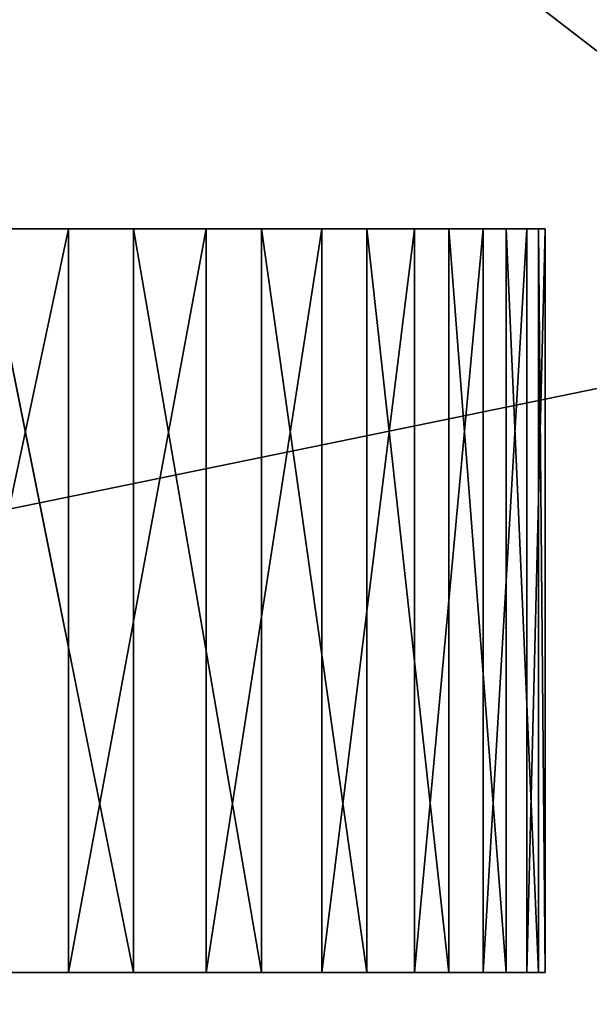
# Model space of a CAD drawing. Extents: x 0 to 180, y -180 to 1.
# Tile 487 of 656: x 97.88 to 100.17, y -146.63 to -142.66. Entities that reach past the tile are written whole.
import ezdxf

# ---------------------------------------------------------------- set-up
doc = ezdxf.new("R2010")
doc.units = 0
doc.header["$LTSCALE"] = 2.54
doc.layers.get('0').update_dxf_attribs({"color": 13, "linetype": 'CONTINUOUS'})

# ---------------------------------------------------------------- blocks, each defined once
blk = doc.blocks.new('GRUPA0_1')
at = {"color": 0}
for p, q in [((133.67719, -168.69119), (2.873063, -67.441277)), ((133.67719, -168.69119), (2.873063, -67.441277)), ((170.80241, -129.63548, 3), (31.37648, -158.28824, 3)), ((170.80241, -129.63548, 3), (31.37648, -158.28824, 3)), ((98.074097, -143.5, 676.6001), (97.435791, -143.5, 675.81354)), ((97.435791, -143.5, 675.81354), (98.336838, -143.5, 688.0224)), ((97.435791, -143.5, 675.81354), (98.336838, -143.5, 688.0224)), ((97.435791, -146.5, 675.81354), (98.074097, -143.5, 676.6001)), ((97.435791, -146.5, 675.81354), (98.074097, -143.5, 676.6001)), ((98.074097, -143.5, 676.6001), (97.435791, -143.5, 675.81354)), ((97.735367, -143.5, 688.83752), (98.336838, -143.5, 688.0224)), ((98.336838, -146.5, 688.0224), (97.735367, -143.5, 688.83752)), ((98.336838, -146.5, 688.0224), (97.735367, -143.5, 688.83752)), ((97.735367, -143.5, 688.83752), (98.336838, -143.5, 688.0224)), ((98.629555, -143.5, 677.4472), (98.074097, -143.5, 676.6001)), ((98.074097, -143.5, 676.6001), (98.336838, -143.5, 688.0224)), ((98.074097, -143.5, 676.6001), (98.336838, -143.5, 688.0224)), ((98.074097, -146.5, 676.6001), (98.629555, -143.5, 677.4472)), ((98.074097, -146.5, 676.6001), (98.629555, -143.5, 677.4472)), ((98.074097, -146.5, 676.6001), (98.074097, -143.5, 676.6001)), ((98.629555, -143.5, 677.4472), (98.074097, -143.5, 676.6001)), ((98.074097, -146.5, 676.6001), (98.074097, -143.5, 676.6001)), ((98.336838, -143.5, 688.0224), (98.629555, -143.5, 677.4472)), ((98.336838, -143.5, 688.0224), (98.85276, -143.5, 687.1507)), ((98.336838, -143.5, 688.0224), (98.629555, -143.5, 677.4472)), ((98.336838, -146.5, 688.0224), (98.336838, -143.5, 688.0224)), ((98.336838, -146.5, 688.0224), (98.336838, -143.5, 688.0224)), ((98.85276, -146.5, 687.1507), (98.336838, -143.5, 688.0224)), ((98.85276, -146.5, 687.1507), (98.336838, -143.5, 688.0224)), ((98.336838, -143.5, 688.0224), (98.85276, -143.5, 687.1507)), ((98.85276, -143.5, 687.1507), (98.629555, -143.5, 677.4472)), ((98.85276, -143.5, 687.1507), (98.629555, -143.5, 677.4472)), ((99.27784, -143.5, 686.2312), (98.629555, -143.5, 677.4472)), ((99.27784, -143.5, 686.2312), (98.629555, -143.5, 677.4472)), ((99.096466, -143.5, 678.34613), (98.629555, -143.5, 677.4472)), ((98.629555, -146.5, 677.4472), (99.096466, -143.5, 678.34613)), ((98.629555, -146.5, 677.4472), (99.096466, -143.5, 678.34613)), ((98.629555, -146.5, 677.4472), (98.629555, -143.5, 677.4472)), ((99.096466, -143.5, 678.34613), (98.629555, -143.5, 677.4472)), ((98.629555, -146.5, 677.4472), (98.629555, -143.5, 677.4472)), ((98.85276, -143.5, 687.1507), (99.27784, -143.5, 686.2312)), ((98.85276, -146.5, 687.1507), (98.85276, -143.5, 687.1507)), ((98.85276, -146.5, 687.1507), (98.85276, -143.5, 687.1507)), ((99.27784, -146.5, 686.2312), (98.85276, -143.5, 687.1507)), ((99.27784, -146.5, 686.2312), (98.85276, -143.5, 687.1507)), ((98.85276, -143.5, 687.1507), (99.27784, -143.5, 686.2312)), ((99.27784, -143.5, 686.2312), (99.096466, -143.5, 678.34613)), ((99.27784, -143.5, 686.2312), (99.096466, -143.5, 678.34613)), ((99.470032, -143.5, 679.28778), (99.096466, -143.5, 678.34613)), ((99.096466, -146.5, 678.34613), (99.470032, -143.5, 679.28778)), ((99.096466, -146.5, 678.34613), (99.470032, -143.5, 679.28778)), ((99.096466, -146.5, 678.34613), (99.096466, -143.5, 678.34613)), ((99.470032, -143.5, 679.28778), (99.096466, -143.5, 678.34613)), ((99.096466, -146.5, 678.34613), (99.096466, -143.5, 678.34613)), ((99.470032, -143.5, 679.28778), (99.27784, -143.5, 686.2312)), ((99.27784, -143.5, 686.2312), (99.746422, -143.5, 680.26233)), ((99.27784, -143.5, 686.2312), (99.746422, -143.5, 680.26233)), ((99.27784, -143.5, 686.2312), (99.607712, -143.5, 685.27344)), ((99.470032, -143.5, 679.28778), (99.27784, -143.5, 686.2312)), ((99.27784, -146.5, 686.2312), (99.27784, -143.5, 686.2312)), ((99.27784, -146.5, 686.2312), (99.27784, -143.5, 686.2312)), ((99.607712, -146.5, 685.27344), (99.27784, -143.5, 686.2312)), ((99.607712, -146.5, 685.27344), (99.27784, -143.5, 686.2312)), ((99.27784, -143.5, 686.2312), (99.607712, -143.5, 685.27344)), ((99.746422, -143.5, 680.26233), (99.470032, -143.5, 679.28778)), ((99.470032, -146.5, 679.28778), (99.746422, -143.5, 680.26233)), ((99.470032, -146.5, 679.28778), (99.746422, -143.5, 680.26233)), ((99.470032, -146.5, 679.28778), (99.470032, -143.5, 679.28778)), ((99.746422, -143.5, 680.26233), (99.470032, -143.5, 679.28778)), ((99.470032, -146.5, 679.28778), (99.470032, -143.5, 679.28778)), ((99.607712, -143.5, 685.27344), (99.746422, -143.5, 680.26233)), ((99.607712, -143.5, 685.27344), (99.839005, -143.5, 684.28717)), ((99.607712, -143.5, 685.27344), (99.746422, -143.5, 680.26233)), ((99.607712, -146.5, 685.27344), (99.607712, -143.5, 685.27344)), ((99.607712, -146.5, 685.27344), (99.607712, -143.5, 685.27344)), ((99.839005, -146.5, 684.28717), (99.607712, -143.5, 685.27344)), ((99.839005, -146.5, 684.28717), (99.607712, -143.5, 685.27344)), ((99.607712, -143.5, 685.27344), (99.839005, -143.5, 684.28717)), ((99.839005, -143.5, 684.28717), (99.746422, -143.5, 680.26233)), ((99.839005, -143.5, 684.28717), (99.746422, -143.5, 680.26233)), ((99.96933, -143.5, 683.28265), (99.746422, -143.5, 680.26233)), ((99.96933, -143.5, 683.28265), (99.746422, -143.5, 680.26233)), ((99.922798, -143.5, 681.25977), (99.746422, -143.5, 680.26233)), ((99.746422, -146.5, 680.26233), (99.922798, -143.5, 681.25977)), ((99.746422, -146.5, 680.26233), (99.922798, -143.5, 681.25977)), ((99.746422, -146.5, 680.26233), (99.746422, -143.5, 680.26233)), ((99.922798, -143.5, 681.25977), (99.746422, -143.5, 680.26233)), ((99.746422, -146.5, 680.26233), (99.746422, -143.5, 680.26233)), ((99.839005, -143.5, 684.28717), (99.96933, -143.5, 683.28265)), ((99.839005, -146.5, 684.28717), (99.839005, -143.5, 684.28717)), ((99.839005, -146.5, 684.28717), (99.839005, -143.5, 684.28717)), ((99.96933, -146.5, 683.28265), (99.839005, -143.5, 684.28717)), ((99.96933, -146.5, 683.28265), (99.839005, -143.5, 684.28717)), ((99.839005, -143.5, 684.28717), (99.96933, -143.5, 683.28265)), ((99.96933, -143.5, 683.28265), (99.922798, -143.5, 681.25977)), ((99.96933, -143.5, 683.28265), (99.922798, -143.5, 681.25977)), ((99.99736, -143.5, 682.27002), (99.922798, -143.5, 681.25977)), ((99.922798, -146.5, 681.25977), (99.99736, -143.5, 682.27002)), ((99.922798, -146.5, 681.25977), (99.99736, -143.5, 682.27002)), ((99.922798, -146.5, 681.25977), (99.922798, -143.5, 681.25977)), ((99.99736, -143.5, 682.27002), (99.922798, -143.5, 681.25977)), ((99.922798, -146.5, 681.25977), (99.922798, -143.5, 681.25977)), ((99.96933, -143.5, 683.28265), (99.99736, -143.5, 682.27002)), ((99.96933, -146.5, 683.28265), (99.96933, -143.5, 683.28265)), ((99.96933, -146.5, 683.28265), (99.96933, -143.5, 683.28265)), ((99.99736, -146.5, 682.27002), (99.96933, -143.5, 683.28265)), ((99.99736, -146.5, 682.27002), (99.96933, -143.5, 683.28265)), ((99.96933, -143.5, 683.28265), (99.99736, -143.5, 682.27002)), ((99.99736, -146.5, 682.27002), (99.99736, -143.5, 682.27002)), ((99.99736, -146.5, 682.27002), (99.99736, -143.5, 682.27002)), ((97.435791, -146.5, 675.81354), (98.336838, -146.5, 688.0224)), ((97.435791, -146.5, 675.81354), (98.336838, -146.5, 688.0224)), ((97.435791, -146.5, 675.81354), (98.074097, -146.5, 676.6001)), ((97.435791, -146.5, 675.81354), (98.074097, -146.5, 676.6001)), ((98.336838, -146.5, 688.0224), (97.735367, -146.5, 688.83752)), ((98.336838, -146.5, 688.0224), (97.735367, -146.5, 688.83752)), ((98.074097, -146.5, 676.6001), (98.336838, -146.5, 688.0224)), ((98.074097, -146.5, 676.6001), (98.336838, -146.5, 688.0224)), ((98.074097, -146.5, 676.6001), (98.629555, -146.5, 677.4472)), ((98.074097, -146.5, 676.6001), (98.629555, -146.5, 677.4472)), ((98.85276, -146.5, 687.1507), (98.336838, -146.5, 688.0224)), ((98.336838, -146.5, 688.0224), (98.629555, -146.5, 677.4472)), ((98.336838, -146.5, 688.0224), (98.629555, -146.5, 677.4472)), ((98.85276, -146.5, 687.1507), (98.336838, -146.5, 688.0224)), ((98.629555, -146.5, 677.4472), (98.85276, -146.5, 687.1507)), ((98.629555, -146.5, 677.4472), (98.85276, -146.5, 687.1507)), ((98.629555, -146.5, 677.4472), (99.27784, -146.5, 686.2312)), ((98.629555, -146.5, 677.4472), (99.27784, -146.5, 686.2312)), ((98.629555, -146.5, 677.4472), (99.096466, -146.5, 678.34613)), ((98.629555, -146.5, 677.4472), (99.096466, -146.5, 678.34613)), ((99.27784, -146.5, 686.2312), (98.85276, -146.5, 687.1507)), ((99.27784, -146.5, 686.2312), (98.85276, -146.5, 687.1507)), ((99.096466, -146.5, 678.34613), (99.27784, -146.5, 686.2312)), ((99.096466, -146.5, 678.34613), (99.27784, -146.5, 686.2312)), ((99.096466, -146.5, 678.34613), (99.470032, -146.5, 679.28778)), ((99.096466, -146.5, 678.34613), (99.470032, -146.5, 679.28778)), ((99.470032, -146.5, 679.28778), (99.27784, -146.5, 686.2312)), ((99.746422, -146.5, 680.26233), (99.27784, -146.5, 686.2312)), ((99.470032, -146.5, 679.28778), (99.27784, -146.5, 686.2312)), ((99.746422, -146.5, 680.26233), (99.27784, -146.5, 686.2312)), ((99.922798, -146.5, 681.25977), (99.27784, -146.5, 686.2312)), ((99.922798, -146.5, 681.25977), (99.27784, -146.5, 686.2312)), ((99.99736, -146.5, 682.27002), (99.27784, -146.5, 686.2312)), ((99.96933, -146.5, 683.28265), (99.27784, -146.5, 686.2312)), ((99.99736, -146.5, 682.27002), (99.27784, -146.5, 686.2312)), ((99.96933, -146.5, 683.28265), (99.27784, -146.5, 686.2312)), ((99.839005, -146.5, 684.28717), (99.27784, -146.5, 686.2312)), ((99.839005, -146.5, 684.28717), (99.27784, -146.5, 686.2312)), ((99.607712, -146.5, 685.27344), (99.27784, -146.5, 686.2312)), ((99.607712, -146.5, 685.27344), (99.27784, -146.5, 686.2312)), ((99.470032, -146.5, 679.28778), (99.746422, -146.5, 680.26233)), ((99.470032, -146.5, 679.28778), (99.746422, -146.5, 680.26233)), ((99.839005, -146.5, 684.28717), (99.607712, -146.5, 685.27344)), ((99.839005, -146.5, 684.28717), (99.607712, -146.5, 685.27344)), ((99.746422, -146.5, 680.26233), (99.922798, -146.5, 681.25977)), ((99.746422, -146.5, 680.26233), (99.922798, -146.5, 681.25977)), ((99.96933, -146.5, 683.28265), (99.839005, -146.5, 684.28717)), ((99.96933, -146.5, 683.28265), (99.839005, -146.5, 684.28717)), ((99.922798, -146.5, 681.25977), (99.99736, -146.5, 682.27002)), ((99.922798, -146.5, 681.25977), (99.99736, -146.5, 682.27002)), ((99.99736, -146.5, 682.27002), (99.96933, -146.5, 683.28265)), ((99.99736, -146.5, 682.27002), (99.96933, -146.5, 683.28265))]:
    blk.add_line(p, q, dxfattribs=at)
mesh = blk.add_polyface(dxfattribs=at)
corners = [(166.37799, -137.60677), (161.16982, -145.08954), (2.873063, -67.441277)]
mesh.append_faces([[corners[k] for k in face] for face in [(0, 1, 2)]], dxfattribs={"color": 0})
mesh = blk.add_polyface(dxfattribs=at)
corners = [(116.94269, -175.87253), (108.11687, -178.1577), (2.873063, -67.441277)]
mesh.append_faces([[corners[k] for k in face] for face in [(0, 1, 2)]], dxfattribs={"color": 0})
mesh = blk.add_polyface(dxfattribs=at)
corners = [(161.16982, -145.08954), (155.23135, -152.00702), (2.873063, -67.441277)]
mesh.append_faces([[corners[k] for k in face] for face in [(0, 1, 2)]], dxfattribs={"color": 0})
mesh = blk.add_polyface(dxfattribs=at)
corners = [(155.23135, -152.00702), (148.62352, -158.28824), (2.873063, -67.441277)]
mesh.append_faces([[corners[k] for k in face] for face in [(0, 1, 2)]], dxfattribs={"color": 0})
mesh = blk.add_polyface(dxfattribs=at)
corners = [(148.62352, -158.28824), (141.41414, -163.86871), (2.873063, -67.441277)]
mesh.append_faces([[corners[k] for k in face] for face in [(0, 1, 2)]], dxfattribs={"color": 0})
mesh = blk.add_polyface(dxfattribs=at)
corners = [(108.11687, -178.1577), (99.105156, -179.53824), (2.873063, -67.441277)]
mesh.append_faces([[corners[k] for k in face] for face in [(0, 1, 2)]], dxfattribs={"color": 0})
mesh = blk.add_polyface(dxfattribs=at)
corners = [(99.105156, -179.53824), (90, -180), (2.873063, -67.441277)]
mesh.append_faces([[corners[k] for k in face] for face in [(0, 1, 2)]], dxfattribs={"color": 0})
mesh = blk.add_polyface(dxfattribs=at)
corners = [(141.41414, -163.86871), (133.67719, -168.69119), (2.873063, -67.441277)]
mesh.append_faces([[corners[k] for k in face] for face in [(0, 1, 2)]], dxfattribs={"color": 0})
mesh = blk.add_polyface(dxfattribs=at)
corners = [(133.67719, -168.69119), (125.49203, -172.70621), (2.873063, -67.441277)]
mesh.append_faces([[corners[k] for k in face] for face in [(0, 1, 2)]], dxfattribs={"color": 0})
mesh = blk.add_polyface(dxfattribs=at)
corners = [(125.49203, -172.70621), (116.94269, -175.87253), (2.873063, -67.441277)]
mesh.append_faces([[corners[k] for k in face] for face in [(0, 1, 2)]], dxfattribs={"color": 0})
mesh = blk.add_polyface(dxfattribs=at)
corners = [(177.12694, -112.55873, 3), (13.622024, -137.60677, 3), (18.830187, -145.08954, 3)]
mesh.append_faces([[corners[k] for k in face] for face in [(0, 1, 2)]], dxfattribs={"color": 0})
mesh = blk.add_polyface(dxfattribs=at)
corners = [(177.12694, -112.55873, 3), (18.830187, -145.08954, 3), (24.76865, -152.00702, 3)]
mesh.append_faces([[corners[k] for k in face] for face in [(0, 1, 2)]], dxfattribs={"color": 0})
mesh = blk.add_polyface(dxfattribs=at)
corners = [(177.12694, -112.55873, 3), (24.76865, -152.00702, 3), (31.37648, -158.28824, 3)]
mesh.append_faces([[corners[k] for k in face] for face in [(0, 1, 2)]], dxfattribs={"color": 0})
mesh = blk.add_polyface(dxfattribs=at)
corners = [(177.12694, -112.55873, 3), (31.37648, -158.28824, 3), (174.39769, -121.25748, 3)]
mesh.append_faces([[corners[k] for k in face] for face in [(0, 1, 2)]], dxfattribs={"color": 0})
mesh = blk.add_polyface(dxfattribs=at)
corners = [(174.39769, -121.25748, 3), (31.37648, -158.28824, 3), (170.80241, -129.63548, 3)]
mesh.append_faces([[corners[k] for k in face] for face in [(0, 1, 2)]], dxfattribs={"color": 0})
mesh = blk.add_polyface(dxfattribs=at)
corners = [(170.80241, -129.63548, 3), (31.37648, -158.28824, 3), (166.37799, -137.60677, 3)]
mesh.append_faces([[corners[k] for k in face] for face in [(0, 1, 2)]], dxfattribs={"color": 0})
mesh = blk.add_polyface(dxfattribs=at)
corners = [(166.37799, -137.60677, 3), (31.37648, -158.28824, 3), (161.16982, -145.08954, 3)]
mesh.append_faces([[corners[k] for k in face] for face in [(0, 1, 2)]], dxfattribs={"color": 0})
mesh = blk.add_polyface(dxfattribs=at)
corners = [(98.336838, -143.5, 688.0224), (98.074097, -143.5, 676.6001), (97.435791, -143.5, 675.81354)]
mesh.append_faces([[corners[k] for k in face] for face in [(0, 1, 2)]], dxfattribs={"color": 0})
mesh = blk.add_polyface(dxfattribs=at)
corners = [(97.735367, -143.5, 688.83752), (98.336838, -143.5, 688.0224), (97.435791, -143.5, 675.81354)]
mesh.append_faces([[corners[k] for k in face] for face in [(0, 1, 2)]], dxfattribs={"color": 0})
mesh = blk.add_polyface(dxfattribs=at)
corners = [(98.074097, -143.5, 676.6001), (98.074097, -146.5, 676.6001), (97.435791, -146.5, 675.81354)]
mesh.append_faces([[corners[k] for k in face] for face in [(0, 1, 2)]], dxfattribs={"color": 0})
mesh = blk.add_polyface(dxfattribs=at)
corners = [(98.074097, -143.5, 676.6001), (97.435791, -146.5, 675.81354), (97.435791, -143.5, 675.81354)]
mesh.append_faces([[corners[k] for k in face] for face in [(0, 1, 2)]], dxfattribs={"color": 0})
mesh = blk.add_polyface(dxfattribs=at)
corners = [(97.735367, -143.5, 688.83752), (97.735367, -146.5, 688.83752), (98.336838, -146.5, 688.0224)]
mesh.append_faces([[corners[k] for k in face] for face in [(0, 1, 2)]], dxfattribs={"color": 0})
mesh = blk.add_polyface(dxfattribs=at)
corners = [(97.735367, -143.5, 688.83752), (98.336838, -146.5, 688.0224), (98.336838, -143.5, 688.0224)]
mesh.append_faces([[corners[k] for k in face] for face in [(0, 1, 2)]], dxfattribs={"color": 0})
mesh = blk.add_polyface(dxfattribs=at)
corners = [(98.336838, -143.5, 688.0224), (98.629555, -143.5, 677.4472), (98.074097, -143.5, 676.6001)]
mesh.append_faces([[corners[k] for k in face] for face in [(0, 1, 2)]], dxfattribs={"color": 0})
mesh = blk.add_polyface(dxfattribs=at)
corners = [(98.629555, -143.5, 677.4472), (98.629555, -146.5, 677.4472), (98.074097, -146.5, 676.6001)]
mesh.append_faces([[corners[k] for k in face] for face in [(0, 1, 2)]], dxfattribs={"color": 0})
mesh = blk.add_polyface(dxfattribs=at)
corners = [(98.629555, -143.5, 677.4472), (98.074097, -146.5, 676.6001), (98.074097, -143.5, 676.6001)]
mesh.append_faces([[corners[k] for k in face] for face in [(0, 1, 2)]], dxfattribs={"color": 0})
mesh = blk.add_polyface(dxfattribs=at)
corners = [(98.336838, -143.5, 688.0224), (98.85276, -143.5, 687.1507), (98.629555, -143.5, 677.4472)]
mesh.append_faces([[corners[k] for k in face] for face in [(0, 1, 2)]], dxfattribs={"color": 0})
mesh = blk.add_polyface(dxfattribs=at)
corners = [(98.336838, -143.5, 688.0224), (98.336838, -146.5, 688.0224), (98.85276, -146.5, 687.1507)]
mesh.append_faces([[corners[k] for k in face] for face in [(0, 1, 2)]], dxfattribs={"color": 0})
mesh = blk.add_polyface(dxfattribs=at)
corners = [(98.336838, -143.5, 688.0224), (98.85276, -146.5, 687.1507), (98.85276, -143.5, 687.1507)]
mesh.append_faces([[corners[k] for k in face] for face in [(0, 1, 2)]], dxfattribs={"color": 0})
mesh = blk.add_polyface(dxfattribs=at)
corners = [(98.85276, -143.5, 687.1507), (99.27784, -143.5, 686.2312), (98.629555, -143.5, 677.4472)]
mesh.append_faces([[corners[k] for k in face] for face in [(0, 1, 2)]], dxfattribs={"color": 0})
mesh = blk.add_polyface(dxfattribs=at)
corners = [(99.27784, -143.5, 686.2312), (99.096466, -143.5, 678.34613), (98.629555, -143.5, 677.4472)]
mesh.append_faces([[corners[k] for k in face] for face in [(0, 1, 2)]], dxfattribs={"color": 0})
mesh = blk.add_polyface(dxfattribs=at)
corners = [(99.096466, -143.5, 678.34613), (99.096466, -146.5, 678.34613), (98.629555, -146.5, 677.4472)]
mesh.append_faces([[corners[k] for k in face] for face in [(0, 1, 2)]], dxfattribs={"color": 0})
mesh = blk.add_polyface(dxfattribs=at)
corners = [(99.096466, -143.5, 678.34613), (98.629555, -146.5, 677.4472), (98.629555, -143.5, 677.4472)]
mesh.append_faces([[corners[k] for k in face] for face in [(0, 1, 2)]], dxfattribs={"color": 0})
mesh = blk.add_polyface(dxfattribs=at)
corners = [(98.85276, -143.5, 687.1507), (98.85276, -146.5, 687.1507), (99.27784, -146.5, 686.2312)]
mesh.append_faces([[corners[k] for k in face] for face in [(0, 1, 2)]], dxfattribs={"color": 0})
mesh = blk.add_polyface(dxfattribs=at)
corners = [(98.85276, -143.5, 687.1507), (99.27784, -146.5, 686.2312), (99.27784, -143.5, 686.2312)]
mesh.append_faces([[corners[k] for k in face] for face in [(0, 1, 2)]], dxfattribs={"color": 0})
mesh = blk.add_polyface(dxfattribs=at)
corners = [(99.27784, -143.5, 686.2312), (99.470032, -143.5, 679.28778), (99.096466, -143.5, 678.34613)]
mesh.append_faces([[corners[k] for k in face] for face in [(0, 1, 2)]], dxfattribs={"color": 0})
mesh = blk.add_polyface(dxfattribs=at)
corners = [(99.470032, -143.5, 679.28778), (99.470032, -146.5, 679.28778), (99.096466, -146.5, 678.34613)]
mesh.append_faces([[corners[k] for k in face] for face in [(0, 1, 2)]], dxfattribs={"color": 0})
mesh = blk.add_polyface(dxfattribs=at)
corners = [(99.470032, -143.5, 679.28778), (99.096466, -146.5, 678.34613), (99.096466, -143.5, 678.34613)]
mesh.append_faces([[corners[k] for k in face] for face in [(0, 1, 2)]], dxfattribs={"color": 0})
mesh = blk.add_polyface(dxfattribs=at)
corners = [(99.27784, -143.5, 686.2312), (99.746422, -143.5, 680.26233), (99.470032, -143.5, 679.28778)]
mesh.append_faces([[corners[k] for k in face] for face in [(0, 1, 2)]], dxfattribs={"color": 0})
mesh = blk.add_polyface(dxfattribs=at)
corners = [(99.27784, -143.5, 686.2312), (99.607712, -143.5, 685.27344), (99.746422, -143.5, 680.26233)]
mesh.append_faces([[corners[k] for k in face] for face in [(0, 1, 2)]], dxfattribs={"color": 0})
mesh = blk.add_polyface(dxfattribs=at)
corners = [(99.27784, -143.5, 686.2312), (99.27784, -146.5, 686.2312), (99.607712, -146.5, 685.27344)]
mesh.append_faces([[corners[k] for k in face] for face in [(0, 1, 2)]], dxfattribs={"color": 0})
mesh = blk.add_polyface(dxfattribs=at)
corners = [(99.27784, -143.5, 686.2312), (99.607712, -146.5, 685.27344), (99.607712, -143.5, 685.27344)]
mesh.append_faces([[corners[k] for k in face] for face in [(0, 1, 2)]], dxfattribs={"color": 0})
mesh = blk.add_polyface(dxfattribs=at)
corners = [(99.746422, -143.5, 680.26233), (99.746422, -146.5, 680.26233), (99.470032, -146.5, 679.28778)]
mesh.append_faces([[corners[k] for k in face] for face in [(0, 1, 2)]], dxfattribs={"color": 0})
mesh = blk.add_polyface(dxfattribs=at)
corners = [(99.746422, -143.5, 680.26233), (99.470032, -146.5, 679.28778), (99.470032, -143.5, 679.28778)]
mesh.append_faces([[corners[k] for k in face] for face in [(0, 1, 2)]], dxfattribs={"color": 0})
mesh = blk.add_polyface(dxfattribs=at)
corners = [(99.607712, -143.5, 685.27344), (99.839005, -143.5, 684.28717), (99.746422, -143.5, 680.26233)]
mesh.append_faces([[corners[k] for k in face] for face in [(0, 1, 2)]], dxfattribs={"color": 0})
mesh = blk.add_polyface(dxfattribs=at)
corners = [(99.607712, -143.5, 685.27344), (99.607712, -146.5, 685.27344), (99.839005, -146.5, 684.28717)]
mesh.append_faces([[corners[k] for k in face] for face in [(0, 1, 2)]], dxfattribs={"color": 0})
mesh = blk.add_polyface(dxfattribs=at)
corners = [(99.607712, -143.5, 685.27344), (99.839005, -146.5, 684.28717), (99.839005, -143.5, 684.28717)]
mesh.append_faces([[corners[k] for k in face] for face in [(0, 1, 2)]], dxfattribs={"color": 0})
mesh = blk.add_polyface(dxfattribs=at)
corners = [(99.839005, -143.5, 684.28717), (99.96933, -143.5, 683.28265), (99.746422, -143.5, 680.26233)]
mesh.append_faces([[corners[k] for k in face] for face in [(0, 1, 2)]], dxfattribs={"color": 0})
mesh = blk.add_polyface(dxfattribs=at)
corners = [(99.96933, -143.5, 683.28265), (99.922798, -143.5, 681.25977), (99.746422, -143.5, 680.26233)]
mesh.append_faces([[corners[k] for k in face] for face in [(0, 1, 2)]], dxfattribs={"color": 0})
mesh = blk.add_polyface(dxfattribs=at)
corners = [(99.922798, -143.5, 681.25977), (99.922798, -146.5, 681.25977), (99.746422, -146.5, 680.26233)]
mesh.append_faces([[corners[k] for k in face] for face in [(0, 1, 2)]], dxfattribs={"color": 0})
mesh = blk.add_polyface(dxfattribs=at)
corners = [(99.922798, -143.5, 681.25977), (99.746422, -146.5, 680.26233), (99.746422, -143.5, 680.26233)]
mesh.append_faces([[corners[k] for k in face] for face in [(0, 1, 2)]], dxfattribs={"color": 0})
mesh = blk.add_polyface(dxfattribs=at)
corners = [(99.839005, -143.5, 684.28717), (99.839005, -146.5, 684.28717), (99.96933, -146.5, 683.28265)]
mesh.append_faces([[corners[k] for k in face] for face in [(0, 1, 2)]], dxfattribs={"color": 0})
mesh = blk.add_polyface(dxfattribs=at)
corners = [(99.839005, -143.5, 684.28717), (99.96933, -146.5, 683.28265), (99.96933, -143.5, 683.28265)]
mesh.append_faces([[corners[k] for k in face] for face in [(0, 1, 2)]], dxfattribs={"color": 0})
mesh = blk.add_polyface(dxfattribs=at)
corners = [(99.96933, -143.5, 683.28265), (99.99736, -143.5, 682.27002), (99.922798, -143.5, 681.25977)]
mesh.append_faces([[corners[k] for k in face] for face in [(0, 1, 2)]], dxfattribs={"color": 0})
mesh = blk.add_polyface(dxfattribs=at)
corners = [(99.99736, -143.5, 682.27002), (99.99736, -146.5, 682.27002), (99.922798, -146.5, 681.25977)]
mesh.append_faces([[corners[k] for k in face] for face in [(0, 1, 2)]], dxfattribs={"color": 0})
mesh = blk.add_polyface(dxfattribs=at)
corners = [(99.99736, -143.5, 682.27002), (99.922798, -146.5, 681.25977), (99.922798, -143.5, 681.25977)]
mesh.append_faces([[corners[k] for k in face] for face in [(0, 1, 2)]], dxfattribs={"color": 0})
mesh = blk.add_polyface(dxfattribs=at)
corners = [(99.96933, -143.5, 683.28265), (99.96933, -146.5, 683.28265), (99.99736, -146.5, 682.27002)]
mesh.append_faces([[corners[k] for k in face] for face in [(0, 1, 2)]], dxfattribs={"color": 0})
mesh = blk.add_polyface(dxfattribs=at)
corners = [(99.96933, -143.5, 683.28265), (99.99736, -146.5, 682.27002), (99.99736, -143.5, 682.27002)]
mesh.append_faces([[corners[k] for k in face] for face in [(0, 1, 2)]], dxfattribs={"color": 0})
mesh = blk.add_polyface(dxfattribs=at)
corners = [(161.16982, -145.08954, 3), (31.37648, -158.28824, 3), (155.23135, -152.00702, 3)]
mesh.append_faces([[corners[k] for k in face] for face in [(0, 1, 2)]], dxfattribs={"color": 0})
mesh = blk.add_polyface(dxfattribs=at)
corners = [(97.735367, -146.5, 688.83752), (97.435791, -146.5, 675.81354), (98.336838, -146.5, 688.0224)]
mesh.append_faces([[corners[k] for k in face] for face in [(0, 1, 2)]], dxfattribs={"color": 0})
mesh = blk.add_polyface(dxfattribs=at)
corners = [(98.336838, -146.5, 688.0224), (97.435791, -146.5, 675.81354), (98.074097, -146.5, 676.6001)]
mesh.append_faces([[corners[k] for k in face] for face in [(0, 1, 2)]], dxfattribs={"color": 0})
mesh = blk.add_polyface(dxfattribs=at)
corners = [(98.336838, -146.5, 688.0224), (98.074097, -146.5, 676.6001), (98.629555, -146.5, 677.4472)]
mesh.append_faces([[corners[k] for k in face] for face in [(0, 1, 2)]], dxfattribs={"color": 0})
mesh = blk.add_polyface(dxfattribs=at)
corners = [(98.336838, -146.5, 688.0224), (98.629555, -146.5, 677.4472), (98.85276, -146.5, 687.1507)]
mesh.append_faces([[corners[k] for k in face] for face in [(0, 1, 2)]], dxfattribs={"color": 0})
mesh = blk.add_polyface(dxfattribs=at)
corners = [(98.85276, -146.5, 687.1507), (98.629555, -146.5, 677.4472), (99.27784, -146.5, 686.2312)]
mesh.append_faces([[corners[k] for k in face] for face in [(0, 1, 2)]], dxfattribs={"color": 0})
mesh = blk.add_polyface(dxfattribs=at)
corners = [(99.27784, -146.5, 686.2312), (98.629555, -146.5, 677.4472), (99.096466, -146.5, 678.34613)]
mesh.append_faces([[corners[k] for k in face] for face in [(0, 1, 2)]], dxfattribs={"color": 0})
mesh = blk.add_polyface(dxfattribs=at)
corners = [(99.27784, -146.5, 686.2312), (99.096466, -146.5, 678.34613), (99.470032, -146.5, 679.28778)]
mesh.append_faces([[corners[k] for k in face] for face in [(0, 1, 2)]], dxfattribs={"color": 0})
mesh = blk.add_polyface(dxfattribs=at)
corners = [(99.27784, -146.5, 686.2312), (99.470032, -146.5, 679.28778), (99.746422, -146.5, 680.26233)]
mesh.append_faces([[corners[k] for k in face] for face in [(0, 1, 2)]], dxfattribs={"color": 0})
mesh = blk.add_polyface(dxfattribs=at)
corners = [(99.27784, -146.5, 686.2312), (99.746422, -146.5, 680.26233), (99.922798, -146.5, 681.25977)]
mesh.append_faces([[corners[k] for k in face] for face in [(0, 1, 2)]], dxfattribs={"color": 0})
mesh = blk.add_polyface(dxfattribs=at)
corners = [(99.27784, -146.5, 686.2312), (99.922798, -146.5, 681.25977), (99.99736, -146.5, 682.27002)]
mesh.append_faces([[corners[k] for k in face] for face in [(0, 1, 2)]], dxfattribs={"color": 0})
mesh = blk.add_polyface(dxfattribs=at)
corners = [(99.27784, -146.5, 686.2312), (99.99736, -146.5, 682.27002), (99.96933, -146.5, 683.28265)]
mesh.append_faces([[corners[k] for k in face] for face in [(0, 1, 2)]], dxfattribs={"color": 0})
mesh = blk.add_polyface(dxfattribs=at)
corners = [(99.27784, -146.5, 686.2312), (99.96933, -146.5, 683.28265), (99.839005, -146.5, 684.28717)]
mesh.append_faces([[corners[k] for k in face] for face in [(0, 1, 2)]], dxfattribs={"color": 0})
mesh = blk.add_polyface(dxfattribs=at)
corners = [(99.27784, -146.5, 686.2312), (99.839005, -146.5, 684.28717), (99.607712, -146.5, 685.27344)]
mesh.append_faces([[corners[k] for k in face] for face in [(0, 1, 2)]], dxfattribs={"color": 0})

msp = doc.modelspace()

# ---------------------------------------------------------------- block references
at = {"color": 0}
msp.add_blockref('GRUPA0_1', (0, 0), dxfattribs=at)

doc.saveas('drawing.dxf')
